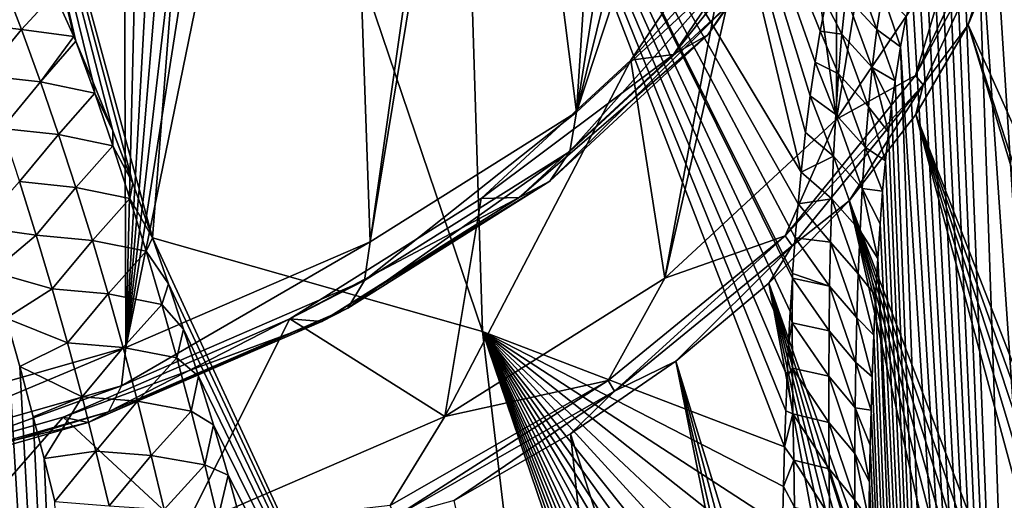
# Model space of a CAD drawing. Header units: metres. Extents: x -109 to 109, y -452 to 89.
# Tile 323 of 656: x -69.56 to -60.66, y -32.89 to -28.54. Entities that reach past the tile are written whole.
import ezdxf

# ---------------------------------------------------------------- set-up
doc = ezdxf.new("R2010")
doc.units = ezdxf.units.M
doc.layers.add('solid_K244270000C71_000', color=7, linetype='CONTINUOUS')

msp = doc.modelspace()

# ---------------------------------------------------------------- linework, layer by layer
at = {"layer": 'solid_K244270000C71_000'}
for points in [[(-71.081375, -32.218773, 5.484753), (-69.842476, -18.330641, -3.573945), (-69.55439, -18.704197, -3.133446)], [(-71.081375, -32.218773, 5.484753), (-69.55439, -18.704197, -3.133446), (-69.256699, -19.082554, -2.673422)], [(-71.081375, -32.218773, 5.484753), (-69.256699, -19.082554, -2.673422), (-68.951668, -19.470848, -2.19048)], [(-71.081375, -32.218773, 5.484753), (-68.951668, -19.470848, -2.19048), (-68.644241, -19.856319, -1.695978)], [(-68.603516, -31.511082, 6.495444), (-71.081375, -32.218773, 5.484753), (-68.644241, -19.856319, -1.695978)], [(-68.603516, -31.511082, 6.495444), (-68.644241, -19.856319, -1.695978), (-68.331131, -20.242048, -1.18435)], [(-68.603516, -31.511082, 6.495444), (-68.331131, -20.242048, -1.18435), (-67.995758, -20.648588, -0.625944)], [(-68.603516, -31.511082, 6.495444), (-67.995758, -20.648588, -0.625944), (-67.719528, -20.977575, -0.157856)], [(-68.603516, -31.511082, 6.495444), (-67.719528, -20.977575, -0.157856), (-67.414154, -21.334579, 0.368523)], [(-62.177273, -21.261734, 23.593681), (-62.177273, -29.442749, 11.90998), (-62.639973, -26.088915, 16.699751)], [(-62.177273, -21.261734, 23.593681), (-61.11071, -22.840931, 21.338352), (-62.177273, -29.442749, 11.90998)], [(-68.603516, -31.511082, 6.495444), (-67.414154, -21.334579, 0.368523), (-67.073013, -21.724924, 0.9685)], [(-68.603516, -31.511082, 6.495444), (-67.073013, -21.724924, 0.9685), (-66.689873, -22.151937, 1.65845)], [(-58.556023, -29.275631, 29.22023), (-61.462685, -22.719255, 23.019787), (-62.064339, -21.937693, 24.135977)], [(-58.832275, -28.76494, 29.309158), (-58.556023, -29.275631, 29.22023), (-62.064339, -21.937693, 24.135977)], [(-59.084084, -28.332464, 29.432318), (-58.832275, -28.76494, 29.309158), (-62.064339, -21.937693, 24.135977)], [(-66.394569, -30.554285, 7.861891), (-68.603516, -31.511082, 6.495444), (-66.689873, -22.151937, 1.65845)], [(-66.394569, -30.554285, 7.861891), (-66.689873, -22.151937, 1.65845), (-65.393623, -23.494326, 4.142952)], [(-57.996368, -30.417486, 29.175913), (-60.989326, -23.529327, 21.862885), (-61.462685, -22.719255, 23.019787)], [(-58.250507, -29.881805, 29.174347), (-57.996368, -30.417486, 29.175913), (-61.462685, -22.719255, 23.019787)], [(-58.556023, -29.275631, 29.22023), (-58.250507, -29.881805, 29.174347), (-61.462685, -22.719255, 23.019787)], [(-61.11071, -22.840931, 21.338352), (-61.11071, -27.86355, 14.165308), (-62.177273, -29.442749, 11.90998)], [(-68.362541, -30.517717, 46.628994), (-67.859695, -24.038172, 38.309139), (-70.290764, -23.465927, 39.126389)], [(-68.542511, -30.0231, 46.176617), (-68.362541, -30.517717, 46.628994), (-70.290764, -23.465927, 39.126389)], [(-68.722977, -29.551109, 45.742981), (-68.542511, -30.0231, 46.176617), (-70.290764, -23.465927, 39.126389)], [(-68.903923, -29.102589, 45.329739), (-68.722977, -29.551109, 45.742981), (-70.290764, -23.465927, 39.126389)], [(-69.058144, -28.737123, 44.991924), (-68.903923, -29.102589, 45.329739), (-70.290764, -23.465927, 39.126389)], [(-69.076187, -28.695255, 44.953144), (-69.058144, -28.737123, 44.991924), (-70.290764, -23.465927, 39.126389)], [(-69.248169, -28.305655, 44.59164), (-69.076187, -28.695255, 44.953144), (-70.290764, -23.465927, 39.126389)], [(-66.394569, -30.554285, 7.861891), (-65.393623, -23.494326, 4.142952), (-65.25721, -23.624252, 4.419913)], [(-57.387573, -31.636116, 27.458149), (-60.648296, -24.360994, 20.67514), (-60.989326, -23.529327, 21.862885)], [(-57.996368, -30.417486, 29.175913), (-57.387573, -31.636116, 27.458149), (-60.989326, -23.529327, 21.862885)], [(-64.529739, -29.380968, 9.53756), (-66.394569, -30.554285, 7.861891), (-65.25721, -23.624252, 4.419913)], [(-64.529739, -29.380968, 9.53756), (-65.25721, -23.624252, 4.419913), (-64.212723, -24.49719, 6.650004)], [(-68.362541, -30.517717, 46.628994), (-65.378853, -31.367165, 45.478733), (-67.859695, -24.038172, 38.309139)], [(-65.378853, -31.367165, 45.478733), (-65.583931, -24.7918, 37.232845), (-67.859695, -24.038172, 38.309139)], [(-64.529739, -29.380968, 9.53756), (-64.212723, -24.49719, 6.650004), (-63.800724, -24.763056, 7.593828)], [(-62.499157, -29.923235, 40.554398), (-63.504383, -25.713266, 35.916855), (-65.583931, -24.7918, 37.232845)], [(-62.526619, -30.211351, 40.978321), (-62.499157, -29.923235, 40.554398), (-65.583931, -24.7918, 37.232845)], [(-62.552177, -30.516909, 41.416584), (-62.526619, -30.211351, 40.978321), (-65.583931, -24.7918, 37.232845)], [(-62.575298, -30.841785, 41.870358), (-62.552177, -30.516909, 41.416584), (-65.583931, -24.7918, 37.232845)], [(-62.578049, -30.883545, 41.927914), (-62.575298, -30.841785, 41.870358), (-65.583931, -24.7918, 37.232845)], [(-62.596661, -31.184908, 42.338554), (-62.578049, -30.883545, 41.927914), (-65.583931, -24.7918, 37.232845)], [(-62.612122, -31.470488, 42.720043), (-62.596661, -31.184908, 42.338554), (-65.583931, -24.7918, 37.232845)], [(-62.625912, -31.769814, 43.112045), (-62.612122, -31.470488, 42.720043), (-65.583931, -24.7918, 37.232845)], [(-62.638012, -32.083324, 43.514717), (-62.625912, -31.769814, 43.112045), (-65.583931, -24.7918, 37.232845)], [(-62.648952, -32.410007, 43.927082), (-62.638012, -32.083324, 43.514717), (-65.583931, -24.7918, 37.232845)], [(-65.378853, -31.367165, 45.478733), (-62.648952, -32.410007, 43.927082), (-65.583931, -24.7918, 37.232845)], [(-64.529739, -29.380968, 9.53756), (-63.800724, -24.763056, 7.593828), (-63.433834, -24.948067, 8.475165)], [(-64.529739, -29.380968, 9.53756), (-63.433834, -24.948067, 8.475165), (-63.110188, -25.062189, 9.294911)], [(-63.072552, -28.031088, 11.465388), (-64.529739, -29.380968, 9.53756), (-63.110188, -25.062189, 9.294911)], [(-62.325451, -28.6485, 38.51857), (-62.275681, -28.391964, 38.065601), (-63.504383, -25.713266, 35.916855)], [(-62.37299, -28.928272, 38.993065), (-62.325451, -28.6485, 38.51857), (-63.504383, -25.713266, 35.916855)], [(-62.417744, -29.233362, 39.490284), (-62.37299, -28.928272, 38.993065), (-63.504383, -25.713266, 35.916855)], [(-62.460197, -29.563793, 40.009972), (-62.417744, -29.233362, 39.490284), (-63.504383, -25.713266, 35.916855)], [(-62.499157, -29.923235, 40.554398), (-62.460197, -29.563793, 40.009972), (-63.504383, -25.713266, 35.916855)], [(-63.731647, -30.882694, 9.853524), (-63.111973, -27.537155, 14.631449), (-62.639973, -26.088915, 16.699751)], [(-62.177273, -29.442749, 11.90998), (-63.731647, -30.882694, 9.853524), (-62.639973, -26.088915, 16.699751)], [(-63.341885, -28.68189, 12.084806), (-63.141506, -28.395002, 11.76212), (-62.146706, -26.922131, 13.865601)], [(-62.362007, -27.231112, 14.156734), (-63.341885, -28.68189, 12.084806), (-62.146706, -26.922131, 13.865601)], [(-58.97718, -55.41444, 51.15097), (-60.784069, -27.051796, 32.410179), (-60.918869, -27.116676, 32.857018)], [(-58.97718, -55.41444, 51.15097), (-60.652023, -27.033022, 32.029694), (-60.784069, -27.051796, 32.410179)], [(-59.983658, -54.149315, 52.726425), (-60.918869, -27.116676, 32.857018), (-61.053993, -27.238358, 33.376858)], [(-59.983658, -54.149315, 52.726425), (-58.97718, -55.41444, 51.15097), (-60.918869, -27.116676, 32.857018)], [(-62.362007, -27.231112, 14.156734), (-62.695694, -27.443628, 14.421444), (-63.652447, -28.860167, 12.398418)], [(-62.362007, -27.231112, 14.156734), (-63.652447, -28.860167, 12.398418), (-63.341885, -28.68189, 12.084806)], [(-59.983658, -54.149315, 52.726425), (-61.053993, -27.238358, 33.376858), (-61.120846, -27.323374, 33.665585)], [(-59.983658, -54.149315, 52.726425), (-61.120846, -27.323374, 33.665585), (-61.186813, -27.426901, 33.975063)], [(-64.039879, -28.910973, 12.669435), (-63.652447, -28.860167, 12.398418), (-62.695694, -27.443628, 14.421444)], [(-63.111973, -27.537155, 14.631449), (-64.039879, -28.910973, 12.669435), (-62.695694, -27.443628, 14.421444)], [(-61.464859, -29.049665, 13.660522), (-60.743038, -27.504454, 15.867311), (-60.67078, -27.580891, 15.905022)], [(-61.11071, -27.86355, 14.165308), (-60.743038, -27.504454, 15.867311), (-61.464859, -29.049665, 13.660522)], [(-59.983658, -54.149315, 52.726425), (-61.186813, -27.426901, 33.975063), (-61.251663, -27.549658, 34.30579)], [(-63.731647, -30.882694, 9.853524), (-64.039879, -28.910973, 12.669435), (-63.111973, -27.537155, 14.631449)], [(-61.464859, -29.049665, 13.660522), (-60.67078, -27.580891, 15.905022), (-61.395931, -29.133169, 13.68814)], [(-60.67078, -27.580891, 15.905022), (-60.989326, -28.591896, 14.632789), (-61.395931, -29.133169, 13.68814)], [(-59.983658, -54.149315, 52.726425), (-61.251663, -27.549658, 34.30579), (-61.315083, -27.693823, 34.659233)], [(-60.67078, -27.580891, 15.905022), (-60.648296, -27.760229, 15.820533), (-60.989326, -28.591896, 14.632789)], [(-59.983658, -54.149315, 52.726425), (-61.315083, -27.693823, 34.659233), (-61.376804, -27.860596, 35.036179)], [(-57.387562, -36.622383, 20.337025), (-60.989326, -28.591896, 14.632789), (-60.648296, -27.760229, 15.820533)], [(-61.11071, -27.86355, 14.165308), (-61.464859, -29.049665, 13.660522), (-62.177273, -29.442749, 11.90998)], [(-59.983658, -54.149315, 52.726425), (-61.376804, -27.860596, 35.036179), (-61.436539, -28.051516, 35.437614)], [(-64.591217, -29.737951, 9.844193), (-64.529739, -29.380968, 9.53756), (-63.072552, -28.031088, 11.465388)], [(-63.141506, -28.395002, 11.76212), (-64.591217, -29.737951, 9.844193), (-63.072552, -28.031088, 11.465388)], [(-61.813271, -28.63278, 37.403236), (-62.048382, -27.992739, 37.076454), (-62.093002, -28.327929, 37.651539)], [(-61.813271, -28.63278, 37.403236), (-61.763577, -28.301914, 36.839077), (-62.048382, -27.992739, 37.076454)], [(-59.983658, -54.149315, 52.726425), (-61.436539, -28.051516, 35.437614), (-61.493973, -28.269049, 35.8652)], [(-70.065437, -28.573286, 44.990913), (-69.548943, -28.632088, 45.045509), (-69.729744, -28.160484, 44.598522)], [(-69.548943, -28.632088, 45.045509), (-69.248169, -28.305655, 44.59164), (-69.729744, -28.160484, 44.598522)], [(-69.548943, -28.632088, 45.045509), (-69.076187, -28.695255, 44.953144), (-69.248169, -28.305655, 44.59164)], [(-61.813271, -28.63278, 37.403236), (-61.600842, -28.789848, 36.80278), (-61.763577, -28.301914, 36.839077)], [(-61.763577, -28.301914, 36.839077), (-61.600842, -28.789848, 36.80278), (-61.548855, -28.514141, 36.31958)], [(-59.983658, -54.149315, 52.726425), (-61.493973, -28.269049, 35.8652), (-61.548855, -28.514141, 36.31958)], [(-64.769844, -30.004696, 10.195647), (-64.591217, -29.737951, 9.844193), (-63.141506, -28.395002, 11.76212)], [(-63.341885, -28.68189, 12.084806), (-64.769844, -30.004696, 10.195647), (-63.141506, -28.395002, 11.76212)], [(-62.130123, -28.675476, 38.217731), (-62.275681, -28.391964, 38.065601), (-62.325451, -28.6485, 38.51857)], [(-62.130123, -28.675476, 38.217731), (-62.093002, -28.327929, 37.651539), (-62.275681, -28.391964, 38.065601)], [(-61.855377, -28.976622, 37.9599), (-62.093002, -28.327929, 37.651539), (-62.130123, -28.675476, 38.217731)], [(-61.855377, -28.976622, 37.9599), (-61.813271, -28.63278, 37.403236), (-62.093002, -28.327929, 37.651539)], [(-70.065437, -28.573286, 44.990913), (-69.890724, -29.049599, 45.434475), (-69.548943, -28.632088, 45.045509)], [(-59.983658, -54.149315, 52.726425), (-61.548855, -28.514141, 36.31958), (-61.600842, -28.789848, 36.80278)], [(-69.890724, -29.049599, 45.434475), (-69.376823, -29.106205, 45.492634), (-69.548943, -28.632088, 45.045509)], [(-69.376823, -29.106205, 45.492634), (-69.076187, -28.695255, 44.953144), (-69.548943, -28.632088, 45.045509)], [(-62.160748, -29.033928, 38.775841), (-62.325451, -28.6485, 38.51857), (-62.37299, -28.928272, 38.993065)], [(-62.160748, -29.033928, 38.775841), (-62.130123, -28.675476, 38.217731), (-62.325451, -28.6485, 38.51857)], [(-61.855377, -28.976622, 37.9599), (-61.649651, -29.09783, 37.315857), (-61.813271, -28.63278, 37.403236)], [(-61.813271, -28.63278, 37.403236), (-61.649651, -29.09783, 37.315857), (-61.600842, -28.789848, 36.80278)], [(-58.252071, -37.634079, 18.09845), (-61.462685, -29.401968, 13.475886), (-60.989326, -28.591896, 14.632789)], [(-61.395931, -29.133169, 13.68814), (-60.989326, -28.591896, 14.632789), (-61.462685, -29.401968, 13.475886)], [(-57.996342, -37.819832, 18.604387), (-58.252071, -37.634079, 18.09845), (-60.989326, -28.591896, 14.632789)], [(-57.387562, -36.622383, 20.337025), (-57.996342, -37.819832, 18.604387), (-60.989326, -28.591896, 14.632789)], [(-69.376823, -29.106205, 45.492634), (-69.058144, -28.737123, 44.991924), (-69.076187, -28.695255, 44.953144)], [(-68.886398, -29.210075, 45.443253), (-69.058144, -28.737123, 44.991924), (-69.376823, -29.106205, 45.492634)], [(-68.886398, -29.210075, 45.443253), (-68.903923, -29.102589, 45.329739), (-69.058144, -28.737123, 44.991924)], [(-63.341885, -28.68189, 12.084806), (-63.652447, -28.860167, 12.398418), (-65.046707, -30.151749, 10.553847)], [(-63.341885, -28.68189, 12.084806), (-65.046707, -30.151749, 10.553847), (-64.769844, -30.004696, 10.195647)], [(-61.890896, -29.331856, 38.509628), (-62.130123, -28.675476, 38.217731), (-62.160748, -29.033928, 38.775841)], [(-61.890896, -29.331856, 38.509628), (-61.855377, -28.976622, 37.9599), (-62.130123, -28.675476, 38.217731)], [(-60.744415, -52.589005, 54.250748), (-61.600842, -28.789848, 36.80278), (-61.649651, -29.09783, 37.315857)], [(-60.744415, -52.589005, 54.250748), (-59.983658, -54.149315, 52.726425), (-61.600842, -28.789848, 36.80278)], [(-65.720901, -32.134308, 8.066035), (-65.39209, -30.163593, 10.880507), (-64.039879, -28.910973, 12.669435)], [(-63.731647, -30.882694, 9.853524), (-65.720901, -32.134308, 8.066035), (-64.039879, -28.910973, 12.669435)], [(-65.39209, -30.163593, 10.880507), (-65.046707, -30.151749, 10.553847), (-63.652447, -28.860167, 12.398418)], [(-64.039879, -28.910973, 12.669435), (-65.39209, -30.163593, 10.880507), (-63.652447, -28.860167, 12.398418)], [(-62.185707, -29.402121, 39.326534), (-62.37299, -28.928272, 38.993065), (-62.417744, -29.233362, 39.490284)], [(-62.185707, -29.402121, 39.326534), (-62.160748, -29.033928, 38.775841), (-62.37299, -28.928272, 38.993065)], [(-61.890896, -29.331856, 38.509628), (-61.709232, -29.562708, 38.049004), (-61.855377, -28.976622, 37.9599)], [(-61.855377, -28.976622, 37.9599), (-61.709232, -29.562708, 38.049004), (-61.680264, -29.322237, 37.675247)], [(-61.855377, -28.976622, 37.9599), (-61.680264, -29.322237, 37.675247), (-61.649651, -29.09783, 37.315857)], [(-69.890724, -29.049599, 45.434475), (-69.724266, -29.528524, 45.878464), (-69.376823, -29.106205, 45.492634)], [(-69.724266, -29.528524, 45.878464), (-69.21286, -29.582724, 45.939751), (-69.376823, -29.106205, 45.492634)], [(-68.886398, -29.210075, 45.443253), (-69.376823, -29.106205, 45.492634), (-69.21286, -29.582724, 45.939751)], [(-68.886398, -29.210075, 45.443253), (-68.722977, -29.551109, 45.742981), (-68.903923, -29.102589, 45.329739)], [(-62.643536, -30.499517, 11.589917), (-61.464859, -29.049665, 13.660522), (-61.395931, -29.133169, 13.68814)], [(-62.177273, -29.442749, 11.90998), (-61.464859, -29.049665, 13.660522), (-62.643536, -30.499517, 11.589917)], [(-61.92062, -29.697254, 39.052887), (-62.160748, -29.033928, 38.775841), (-62.185707, -29.402121, 39.326534)], [(-61.92062, -29.697254, 39.052887), (-61.890896, -29.331856, 38.509628), (-62.160748, -29.033928, 38.775841)], [(-60.744415, -52.589005, 54.250748), (-61.649651, -29.09783, 37.315857), (-61.680264, -29.322237, 37.675247)], [(-62.643536, -30.499517, 11.589917), (-61.395931, -29.133169, 13.68814), (-62.580017, -30.589638, 11.608088)], [(-61.395931, -29.133169, 13.68814), (-62.064339, -30.183531, 12.359697), (-62.580017, -30.589638, 11.608088)], [(-61.395931, -29.133169, 13.68814), (-61.462685, -29.401968, 13.475886), (-62.064339, -30.183531, 12.359697)], [(-68.886398, -29.210075, 45.443253), (-69.21286, -29.582724, 45.939751), (-68.723236, -29.684504, 45.893566)], [(-68.886398, -29.210075, 45.443253), (-68.723236, -29.684504, 45.893566), (-68.722977, -29.551109, 45.742981)], [(-62.2057, -29.779062, 39.870399), (-62.417744, -29.233362, 39.490284), (-62.460197, -29.563793, 40.009972)], [(-62.2057, -29.779062, 39.870399), (-62.185707, -29.402121, 39.326534), (-62.417744, -29.233362, 39.490284)], [(-61.92062, -29.697254, 39.052887), (-61.736408, -29.820881, 38.438137), (-61.890896, -29.331856, 38.509628)], [(-61.890896, -29.331856, 38.509628), (-61.736408, -29.820881, 38.438137), (-61.709232, -29.562708, 38.049004)], [(-60.744415, -52.589005, 54.250748), (-61.680264, -29.322237, 37.675247), (-61.709232, -29.562708, 38.049004)], [(-66.446465, -30.905241, 8.177128), (-66.394569, -30.554285, 7.861891), (-64.529739, -29.380968, 9.53756)], [(-64.591217, -29.737951, 9.844193), (-66.446465, -30.905241, 8.177128), (-64.529739, -29.380968, 9.53756)], [(-62.177273, -29.442749, 11.90998), (-62.643536, -30.499517, 11.589917), (-63.731647, -30.882694, 9.853524)], [(-61.945248, -30.071747, 39.590103), (-62.185707, -29.402121, 39.326534), (-62.2057, -29.779062, 39.870399)], [(-61.945248, -30.071747, 39.590103), (-61.92062, -29.697254, 39.052887), (-62.185707, -29.402121, 39.326534)], [(-59.316936, -37.364437, 16.157684), (-62.064339, -30.183531, 12.359697), (-61.462685, -29.401968, 13.475886)], [(-59.08535, -37.347527, 16.555151), (-59.316936, -37.364437, 16.157684), (-61.462685, -29.401968, 13.475886)], [(-58.833576, -37.379452, 17.003521), (-59.08535, -37.347527, 16.555151), (-61.462685, -29.401968, 13.475886)], [(-58.557526, -37.470284, 17.513361), (-58.833576, -37.379452, 17.003521), (-61.462685, -29.401968, 13.475886)], [(-58.252071, -37.634079, 18.09845), (-58.557526, -37.470284, 17.513361), (-61.462685, -29.401968, 13.475886)], [(-69.724266, -29.528524, 45.878464), (-69.565544, -30.009918, 46.322697), (-69.21286, -29.582724, 45.939751)], [(-68.723236, -29.684504, 45.893566), (-68.542511, -30.0231, 46.176617), (-68.722977, -29.551109, 45.742981)], [(-69.565544, -30.009918, 46.322697), (-69.056541, -30.061525, 46.386723), (-69.21286, -29.582724, 45.939751)], [(-68.723236, -29.684504, 45.893566), (-69.21286, -29.582724, 45.939751), (-69.056541, -30.061525, 46.386723)], [(-62.2057, -29.779062, 39.870399), (-62.460197, -29.563793, 40.009972), (-62.499157, -29.923235, 40.554398)], [(-60.744415, -52.589005, 54.250748), (-61.709232, -29.562708, 38.049004), (-61.736408, -29.820881, 38.438137)], [(-68.723236, -29.684504, 45.893566), (-69.056541, -30.061525, 46.386723), (-68.567688, -30.161085, 46.343414)], [(-68.723236, -29.684504, 45.893566), (-68.567688, -30.161085, 46.343414), (-68.542511, -30.0231, 46.176617)], [(-61.945248, -30.071747, 39.590103), (-61.761772, -30.096169, 38.842285), (-61.92062, -29.697254, 39.052887)], [(-61.92062, -29.697254, 39.052887), (-61.761772, -30.096169, 38.842285), (-61.736408, -29.820881, 38.438137)], [(-66.597267, -31.154476, 8.55359), (-66.446465, -30.905241, 8.177128), (-64.591217, -29.737951, 9.844193)], [(-64.769844, -30.004696, 10.195647), (-66.597267, -31.154476, 8.55359), (-64.591217, -29.737951, 9.844193)], [(-62.221275, -30.164011, 40.407883), (-62.2057, -29.779062, 39.870399), (-62.499157, -29.923235, 40.554398)], [(-61.965321, -30.454538, 40.121609), (-62.2057, -29.779062, 39.870399), (-62.221275, -30.164011, 40.407883)], [(-61.965321, -30.454538, 40.121609), (-61.945248, -30.071747, 39.590103), (-62.2057, -29.779062, 39.870399)], [(-60.744415, -52.589005, 54.250748), (-61.736408, -29.820881, 38.438137), (-61.761772, -30.096169, 38.842285)], [(-62.221275, -30.164011, 40.407883), (-62.499157, -29.923235, 40.554398), (-62.526619, -30.211351, 40.978321)], [(-69.565544, -30.009918, 46.322697), (-69.933601, -30.420607, 46.530376), (-69.414116, -30.493649, 46.76701)], [(-69.565544, -30.009918, 46.322697), (-69.414116, -30.493649, 46.76701), (-69.056541, -30.061525, 46.386723)], [(-69.414116, -30.493649, 46.76701), (-68.907425, -30.542519, 46.833424), (-69.056541, -30.061525, 46.386723)], [(-68.567688, -30.161085, 46.343414), (-69.056541, -30.061525, 46.386723), (-68.907425, -30.542519, 46.833424)], [(-68.567688, -30.161085, 46.343414), (-68.362541, -30.517717, 46.628994), (-68.542511, -30.0231, 46.176617)], [(-64.769844, -30.004696, 10.195647), (-65.046707, -30.151749, 10.553847), (-66.830994, -31.274393, 8.950546)], [(-64.769844, -30.004696, 10.195647), (-66.830994, -31.274393, 8.950546), (-66.597267, -31.154476, 8.55359)], [(-61.965321, -30.454538, 40.121609), (-61.806454, -30.705305, 39.699955), (-61.945248, -30.071747, 39.590103)], [(-61.945248, -30.071747, 39.590103), (-61.806454, -30.705305, 39.699955), (-61.785133, -30.390995, 39.262897)], [(-61.945248, -30.071747, 39.590103), (-61.785133, -30.390995, 39.262897), (-61.761772, -30.096169, 38.842285)], [(-68.567688, -30.161085, 46.343414), (-68.907425, -30.542519, 46.833424), (-68.419334, -30.639753, 46.792709)], [(-68.567688, -30.161085, 46.343414), (-68.419334, -30.639753, 46.792709), (-68.362541, -30.517717, 46.628994)], [(-67.122551, -31.252369, 9.325576), (-66.830994, -31.274393, 8.950546), (-65.046707, -30.151749, 10.553847)], [(-65.39209, -30.163593, 10.880507), (-67.122551, -31.252369, 9.325576), (-65.046707, -30.151749, 10.553847)], [(-65.720901, -32.134308, 8.066035), (-67.122551, -31.252369, 9.325576), (-65.39209, -30.163593, 10.880507)], [(-62.232941, -30.556263, 40.939415), (-62.221275, -30.164011, 40.407883), (-62.526619, -30.211351, 40.978321)], [(-61.981346, -30.844887, 40.647728), (-62.221275, -30.164011, 40.407883), (-62.232941, -30.556263, 40.939415)], [(-61.981346, -30.844887, 40.647728), (-61.965321, -30.454538, 40.121609), (-62.221275, -30.164011, 40.407883)], [(-60.744415, -52.589005, 54.250748), (-61.761772, -30.096169, 38.842285), (-61.785133, -30.390995, 39.262897)], [(-60.288506, -38.007084, 14.675089), (-62.78915, -30.92992, 11.293743), (-62.064339, -30.183531, 12.359697)], [(-62.580017, -30.589638, 11.608088), (-62.064339, -30.183531, 12.359697), (-62.78915, -30.92992, 11.293743)], [(-62.232941, -30.556263, 40.939415), (-62.526619, -30.211351, 40.978321), (-62.552177, -30.516909, 41.416584)], [(-60.10989, -37.809643, 14.922018), (-60.288506, -38.007084, 14.675089), (-62.064339, -30.183531, 12.359697)], [(-59.926003, -37.64687, 15.189382), (-60.10989, -37.809643, 14.922018), (-62.064339, -30.183531, 12.359697)], [(-59.734192, -37.517895, 15.481319), (-59.926003, -37.64687, 15.189382), (-62.064339, -30.183531, 12.359697)], [(-59.53212, -37.422665, 15.802161), (-59.734192, -37.517895, 15.481319), (-62.064339, -30.183531, 12.359697)], [(-59.316936, -37.364437, 16.157684), (-59.53212, -37.422665, 15.802161), (-62.064339, -30.183531, 12.359697)], [(-69.414116, -30.493649, 46.76701), (-69.933601, -30.420607, 46.530376), (-69.809792, -30.825558, 46.896931)], [(-60.744415, -52.589005, 54.250748), (-61.785133, -30.390995, 39.262897), (-61.806454, -30.705305, 39.699955)], [(-69.414116, -30.493649, 46.76701), (-69.809792, -30.825558, 46.896931), (-69.269623, -30.979624, 47.211273)], [(-69.414116, -30.493649, 46.76701), (-69.269623, -30.979624, 47.211273), (-68.907425, -30.542519, 46.833424)], [(-68.419334, -30.639753, 46.792709), (-68.217751, -30.934954, 47.009052), (-68.362541, -30.517717, 46.628994)], [(-64.485153, -38.917652, 52.655235), (-65.378853, -31.367165, 45.478733), (-68.362541, -30.517717, 46.628994)], [(-68.217751, -30.934954, 47.009052), (-64.485153, -38.917652, 52.655235), (-68.362541, -30.517717, 46.628994)], [(-64.243263, -31.80995, 9.718427), (-62.643536, -30.499517, 11.589917), (-64.18705, -31.906044, 9.728065)], [(-63.731647, -30.882694, 9.853524), (-62.643536, -30.499517, 11.589917), (-64.243263, -31.80995, 9.718427)], [(-62.643536, -30.499517, 11.589917), (-62.580017, -30.589638, 11.608088), (-64.18705, -31.906044, 9.728065)], [(-62.241104, -30.955288, 41.465328), (-62.552177, -30.516909, 41.416584), (-62.575298, -30.841785, 41.870358)], [(-62.241104, -30.955288, 41.465328), (-62.232941, -30.556263, 40.939415), (-62.552177, -30.516909, 41.416584)], [(-61.981346, -30.844887, 40.647728), (-61.825619, -31.040216, 40.154068), (-61.965321, -30.454538, 40.121609)], [(-61.965321, -30.454538, 40.121609), (-61.825619, -31.040216, 40.154068), (-61.806454, -30.705305, 39.699955)], [(-69.269623, -30.979624, 47.211273), (-68.765167, -31.025631, 47.279755), (-68.907425, -30.542519, 46.833424)], [(-68.419334, -30.639753, 46.792709), (-68.907425, -30.542519, 46.833424), (-68.765167, -31.025631, 47.279755)], [(-68.644066, -31.857124, 6.817699), (-68.603516, -31.511082, 6.495444), (-66.394569, -30.554285, 7.861891)], [(-66.446465, -30.905241, 8.177128), (-68.644066, -31.857124, 6.817699), (-66.394569, -30.554285, 7.861891)], [(-62.580017, -30.589638, 11.608088), (-63.630939, -31.634766, 10.28712), (-64.18705, -31.906044, 9.728065)], [(-62.580017, -30.589638, 11.608088), (-62.78915, -30.92992, 11.293743), (-63.630939, -31.634766, 10.28712)], [(-61.993732, -31.242212, 41.168724), (-62.232941, -30.556263, 40.939415), (-62.241104, -30.955288, 41.465328)], [(-61.993732, -31.242212, 41.168724), (-61.981346, -30.844887, 40.647728), (-62.232941, -30.556263, 40.939415)], [(-68.419334, -30.639753, 46.792709), (-68.765167, -31.025631, 47.279755), (-68.277817, -31.120449, 47.241371)], [(-68.419334, -30.639753, 46.792709), (-68.277817, -31.120449, 47.241371), (-68.217751, -30.934954, 47.009052)], [(-61.027714, -51.695942, 54.988487), (-61.806454, -30.705305, 39.699955), (-61.825619, -31.040216, 40.154068)], [(-61.027714, -51.695942, 54.988487), (-60.744415, -52.589005, 54.250748), (-61.806454, -30.705305, 39.699955)], [(-69.269623, -30.979624, 47.211273), (-69.809792, -30.825558, 46.896931), (-69.686241, -31.245731, 47.276157)], [(-63.731647, -30.882694, 9.853524), (-64.243263, -31.80995, 9.718427), (-65.720901, -32.134308, 8.066035)], [(-62.578705, -31.287893, 42.446171), (-62.578049, -30.883545, 41.927914), (-62.596661, -31.184908, 42.338554)], [(-62.24612, -31.360613, 41.985916), (-62.578049, -30.883545, 41.927914), (-62.578705, -31.287893, 42.446171)], [(-62.241104, -30.955288, 41.465328), (-62.575298, -30.841785, 41.870358), (-62.578049, -30.883545, 41.927914)], [(-62.24612, -31.360613, 41.985916), (-62.241104, -30.955288, 41.465328), (-62.578049, -30.883545, 41.927914)], [(-61.993732, -31.242212, 41.168724), (-61.842449, -31.398016, 40.626537), (-61.981346, -30.844887, 40.647728)], [(-61.981346, -30.844887, 40.647728), (-61.842449, -31.398016, 40.626537), (-61.825619, -31.040216, 40.154068)], [(-69.269623, -30.979624, 47.211273), (-69.686241, -31.245731, 47.276157), (-69.131714, -31.467752, 47.655357)], [(-69.269623, -30.979624, 47.211273), (-69.131714, -31.467752, 47.655357), (-68.765167, -31.025631, 47.279755)], [(-68.761909, -32.092079, 7.214552), (-68.644066, -31.857124, 6.817699), (-66.446465, -30.905241, 8.177128)], [(-66.597267, -31.154476, 8.55359), (-68.761909, -32.092079, 7.214552), (-66.446465, -30.905241, 8.177128)], [(-68.277817, -31.120449, 47.241371), (-68.082031, -31.344378, 47.380863), (-68.217751, -30.934954, 47.009052)], [(-68.217751, -30.934954, 47.009052), (-68.082031, -31.344378, 47.380863), (-64.485153, -38.917652, 52.655235)], [(-61.162048, -39.693371, 13.700089), (-63.630939, -31.634766, 10.28712), (-62.78915, -30.92992, 11.293743)], [(-60.985683, -39.236141, 13.859123), (-61.162048, -39.693371, 13.700089), (-62.78915, -30.92992, 11.293743)], [(-60.81118, -38.849228, 14.037766), (-60.985683, -39.236141, 13.859123), (-62.78915, -30.92992, 11.293743)], [(-60.637535, -38.52132, 14.233883), (-60.81118, -38.849228, 14.037766), (-62.78915, -30.92992, 11.293743)], [(-60.463722, -38.24271, 14.446308), (-60.637535, -38.52132, 14.233883), (-62.78915, -30.92992, 11.293743)], [(-60.288506, -38.007084, 14.675089), (-60.463722, -38.24271, 14.446308), (-62.78915, -30.92992, 11.293743)], [(-62.002831, -31.646025, 41.684818), (-62.241104, -30.955288, 41.465328), (-62.24612, -31.360613, 41.985916)], [(-62.002831, -31.646025, 41.684818), (-61.993732, -31.242212, 41.168724), (-62.241104, -30.955288, 41.465328)], [(-69.131714, -31.467752, 47.655357), (-68.629402, -31.51079, 47.72562), (-68.765167, -31.025631, 47.279755)], [(-68.277817, -31.120449, 47.241371), (-68.765167, -31.025631, 47.279755), (-68.629402, -31.51079, 47.72562)], [(-61.027714, -51.695942, 54.988487), (-61.825619, -31.040216, 40.154068), (-61.842449, -31.398016, 40.626537)], [(-66.597267, -31.154476, 8.55359), (-66.830994, -31.274393, 8.950546), (-68.944542, -32.189869, 7.643113)], [(-66.597267, -31.154476, 8.55359), (-68.944542, -32.189869, 7.643113), (-68.761909, -32.092079, 7.214552)], [(-68.277817, -31.120449, 47.241371), (-68.629402, -31.51079, 47.72562), (-68.142776, -31.603119, 47.689323)], [(-68.277817, -31.120449, 47.241371), (-68.142776, -31.603119, 47.689323), (-68.082031, -31.344378, 47.380863)], [(-69.806503, -47.888908, 59.756741), (-68.721283, -47.246174, 59.869385), (-69.686241, -31.245731, 47.276157)], [(-68.721283, -47.246174, 59.869385), (-69.563271, -31.682528, 47.668945), (-69.686241, -31.245731, 47.276157)], [(-69.131714, -31.467752, 47.655357), (-69.686241, -31.245731, 47.276157), (-69.563271, -31.682528, 47.668945)], [(-62.578705, -31.287893, 42.446171), (-62.596661, -31.184908, 42.338554), (-62.612122, -31.470488, 42.720043)], [(-62.002831, -31.646025, 41.684818), (-61.856956, -31.777876, 41.11689), (-61.993732, -31.242212, 41.168724)], [(-61.993732, -31.242212, 41.168724), (-61.856956, -31.777876, 41.11689), (-61.842449, -31.398016, 40.626537)], [(-67.122551, -31.252369, 9.325576), (-69.17234, -32.140228, 8.057579), (-66.830994, -31.274393, 8.950546)], [(-68.077255, -33.154934, 6.608429), (-69.17234, -32.140228, 8.057579), (-67.122551, -31.252369, 9.325576)], [(-69.17234, -32.140228, 8.057579), (-68.944542, -32.189869, 7.643113), (-66.830994, -31.274393, 8.950546)], [(-65.720901, -32.134308, 8.066035), (-68.077255, -33.154934, 6.608429), (-67.122551, -31.252369, 9.325576)], [(-62.576683, -31.697058, 42.958191), (-62.578705, -31.287893, 42.446171), (-62.612122, -31.470488, 42.720043)], [(-62.248318, -31.771803, 42.501453), (-62.578705, -31.287893, 42.446171), (-62.576683, -31.697058, 42.958191)], [(-62.248318, -31.771803, 42.501453), (-62.24612, -31.360613, 41.985916), (-62.578705, -31.287893, 42.446171)], [(-68.142776, -31.603119, 47.689323), (-67.947212, -31.769817, 47.765919), (-68.082031, -31.344378, 47.380863)], [(-68.082031, -31.344378, 47.380863), (-67.947212, -31.769817, 47.765919), (-64.485153, -38.917652, 52.655235)], [(-62.658836, -32.769711, 44.372684), (-62.648952, -32.410007, 43.927082), (-65.378853, -31.367165, 45.478733)], [(-62.666344, -33.131886, 44.812553), (-62.658836, -32.769711, 44.372684), (-65.378853, -31.367165, 45.478733)], [(-62.671951, -33.511009, 45.264343), (-62.666344, -33.131886, 44.812553), (-65.378853, -31.367165, 45.478733)], [(-62.676228, -33.90601, 45.726959), (-62.671951, -33.511009, 45.264343), (-65.378853, -31.367165, 45.478733)], [(-62.678753, -34.318737, 46.201557), (-62.676228, -33.90601, 45.726959), (-65.378853, -31.367165, 45.478733)], [(-62.679092, -34.75119, 46.689362), (-62.678753, -34.318737, 46.201557), (-65.378853, -31.367165, 45.478733)], [(-62.677757, -35.127048, 47.10601), (-62.679092, -34.75119, 46.689362), (-65.378853, -31.367165, 45.478733)], [(-62.675468, -35.515816, 47.530769), (-62.677757, -35.127048, 47.10601), (-65.378853, -31.367165, 45.478733)], [(-62.671959, -35.918728, 47.964352), (-62.675468, -35.515816, 47.530769), (-65.378853, -31.367165, 45.478733)], [(-62.66695, -36.337139, 48.407501), (-62.671959, -35.918728, 47.964352), (-65.378853, -31.367165, 45.478733)], [(-62.660172, -36.772415, 48.860947), (-62.66695, -36.337139, 48.407501), (-65.378853, -31.367165, 45.478733)], [(-62.651932, -37.225395, 49.325397), (-62.660172, -36.772415, 48.860947), (-65.378853, -31.367165, 45.478733)], [(-62.644699, -37.592632, 49.696846), (-62.651932, -37.225395, 49.325397), (-65.378853, -31.367165, 45.478733)], [(-62.636719, -37.969933, 50.073803), (-62.644699, -37.592632, 49.696846), (-65.378853, -31.367165, 45.478733)], [(-62.627914, -38.356869, 50.455521), (-62.636719, -37.969933, 50.073803), (-65.378853, -31.367165, 45.478733)], [(-62.618195, -38.752995, 50.841263), (-62.627914, -38.356869, 50.455521), (-65.378853, -31.367165, 45.478733)], [(-62.607464, -39.157997, 51.230423), (-62.618195, -38.752995, 50.841263), (-65.378853, -31.367165, 45.478733)], [(-62.595818, -39.57428, 51.62524), (-62.607464, -39.157997, 51.230423), (-65.378853, -31.367165, 45.478733)], [(-64.485153, -38.917652, 52.655235), (-62.595818, -39.57428, 51.62524), (-65.378853, -31.367165, 45.478733)], [(-62.008976, -32.055855, 42.196239), (-62.24612, -31.360613, 41.985916), (-62.248318, -31.771803, 42.501453)], [(-62.008976, -32.055855, 42.196239), (-62.002831, -31.646025, 41.684818), (-62.24612, -31.360613, 41.985916)], [(-61.027714, -51.695942, 54.988487), (-61.842449, -31.398016, 40.626537), (-61.856956, -31.777876, 41.11689)], [(-71.1092, -32.561184, 5.812198), (-71.081375, -32.218773, 5.484753), (-68.603516, -31.511082, 6.495444)], [(-68.644066, -31.857124, 6.817699), (-71.1092, -32.561184, 5.812198), (-68.603516, -31.511082, 6.495444)], [(-69.131714, -31.467752, 47.655357), (-69.563271, -31.682528, 47.668945), (-69.000084, -31.957954, 48.099144)], [(-69.131714, -31.467752, 47.655357), (-69.000084, -31.957954, 48.099144), (-68.629402, -31.51079, 47.72562)], [(-69.000084, -31.957954, 48.099144), (-68.499832, -31.997932, 48.170925), (-68.629402, -31.51079, 47.72562)], [(-68.142776, -31.603119, 47.689323), (-68.629402, -31.51079, 47.72562), (-68.499832, -31.997932, 48.170925)], [(-62.576683, -31.697058, 42.958191), (-62.612122, -31.470488, 42.720043), (-62.625912, -31.769814, 43.112045)], [(-68.142776, -31.603119, 47.689323), (-68.499832, -31.997932, 48.170925), (-68.013901, -32.087715, 48.13649)], [(-68.142776, -31.603119, 47.689323), (-68.013901, -32.087715, 48.13649), (-67.947212, -31.769817, 47.765919)], [(-68.721283, -47.246174, 59.869385), (-69.441368, -32.138092, 48.076645), (-69.563271, -31.682528, 47.668945)], [(-69.000084, -31.957954, 48.099144), (-69.563271, -31.682528, 47.668945), (-69.441368, -32.138092, 48.076645)], [(-61.65995, -41.459511, 13.406424), (-64.58252, -32.292053, 9.348413), (-63.630939, -31.634766, 10.28712)], [(-64.18705, -31.906044, 9.728065), (-63.630939, -31.634766, 10.28712), (-64.58252, -32.292053, 9.348413)], [(-61.521549, -40.883396, 13.460057), (-61.65995, -41.459511, 13.406424), (-63.630939, -31.634766, 10.28712)], [(-61.340626, -40.236248, 13.564997), (-61.521549, -40.883396, 13.460057), (-63.630939, -31.634766, 10.28712)], [(-61.162048, -39.693371, 13.700089), (-61.340626, -40.236248, 13.564997), (-63.630939, -31.634766, 10.28712)], [(-62.008976, -32.055855, 42.196239), (-61.866177, -32.079227, 41.497433), (-62.002831, -31.646025, 41.684818)], [(-62.002831, -31.646025, 41.684818), (-61.866177, -32.079227, 41.497433), (-61.856956, -31.777876, 41.11689)], [(-68.013901, -32.087715, 48.13649), (-67.813263, -32.2104, 48.162846), (-67.947212, -31.769817, 47.765919)], [(-67.947212, -31.769817, 47.765919), (-67.813263, -32.2104, 48.162846), (-64.485153, -38.917652, 52.655235)], [(-62.572361, -32.111431, 43.465263), (-62.625912, -31.769814, 43.112045), (-62.638012, -32.083324, 43.514717)], [(-62.572361, -32.111431, 43.465263), (-62.576683, -31.697058, 42.958191), (-62.625912, -31.769814, 43.112045)], [(-62.247963, -32.18853, 43.01215), (-62.576683, -31.697058, 42.958191), (-62.572361, -32.111431, 43.465263)], [(-62.247963, -32.18853, 43.01215), (-62.248318, -31.771803, 42.501453), (-62.576683, -31.697058, 42.958191)], [(-62.01244, -32.471352, 42.703152), (-62.248318, -31.771803, 42.501453), (-62.247963, -32.18853, 43.01215)], [(-62.01244, -32.471352, 42.703152), (-62.008976, -32.055855, 42.196239), (-62.248318, -31.771803, 42.501453)], [(-61.027714, -51.695942, 54.988487), (-61.856956, -31.777876, 41.11689), (-61.866177, -32.079227, 41.497433)], [(-71.190063, -32.78558, 6.224133), (-71.1092, -32.561184, 5.812198), (-68.644066, -31.857124, 6.817699)], [(-68.761909, -32.092079, 7.214552), (-71.190063, -32.78558, 6.224133), (-68.644066, -31.857124, 6.817699)], [(-66.215431, -32.941139, 8.10292), (-64.243263, -31.80995, 9.718427), (-66.168213, -33.042389, 8.105195)], [(-65.720901, -32.134308, 8.066035), (-64.243263, -31.80995, 9.718427), (-66.215431, -32.941139, 8.10292)], [(-64.243263, -31.80995, 9.718427), (-64.18705, -31.906044, 9.728065), (-66.168213, -33.042389, 8.105195)], [(-69.000084, -31.957954, 48.099144), (-69.441368, -32.138092, 48.076645), (-69.344467, -32.515583, 48.413246)], [(-69.000084, -31.957954, 48.099144), (-69.344467, -32.515583, 48.413246), (-68.874458, -32.450161, 48.542538)], [(-69.000084, -31.957954, 48.099144), (-68.874458, -32.450161, 48.542538), (-68.499832, -31.997932, 48.170925)], [(-64.18705, -31.906044, 9.728065), (-65.635773, -32.896179, 8.485635), (-66.168213, -33.042389, 8.105195)], [(-64.18705, -31.906044, 9.728065), (-64.58252, -32.292053, 9.348413), (-65.635773, -32.896179, 8.485635)], [(-68.874458, -32.450161, 48.542538), (-68.37619, -32.487015, 48.615589), (-68.499832, -31.997932, 48.170925)], [(-68.013901, -32.087715, 48.13649), (-68.499832, -31.997932, 48.170925), (-68.37619, -32.487015, 48.615589)], [(-68.761909, -32.092079, 7.214552), (-68.944542, -32.189869, 7.643113), (-71.315392, -32.866997, 6.67607)], [(-68.761909, -32.092079, 7.214552), (-71.315392, -32.866997, 6.67607), (-71.190063, -32.78558, 6.224133)], [(-68.721283, -47.246174, 59.869385), (-69.344467, -32.515583, 48.413246), (-69.441368, -32.138092, 48.076645)], [(-68.013901, -32.087715, 48.13649), (-68.37619, -32.487015, 48.615589), (-67.890953, -32.5742, 48.582813)], [(-65.720901, -32.134308, 8.066035), (-66.215431, -32.941139, 8.10292), (-68.077255, -33.154934, 6.608429)], [(-68.013901, -32.087715, 48.13649), (-67.890953, -32.5742, 48.582813), (-67.813263, -32.2104, 48.162846)], [(-62.572361, -32.111431, 43.465263), (-62.638012, -32.083324, 43.514717), (-62.648952, -32.410007, 43.927082)], [(-62.565968, -32.530727, 43.967609), (-62.572361, -32.111431, 43.465263), (-62.648952, -32.410007, 43.927082)], [(-62.245304, -32.610477, 43.518211), (-62.572361, -32.111431, 43.465263), (-62.565968, -32.530727, 43.967609)], [(-62.245304, -32.610477, 43.518211), (-62.247963, -32.18853, 43.01215), (-62.572361, -32.111431, 43.465263)], [(-62.01244, -32.471352, 42.703152), (-61.880219, -32.72543, 42.292042), (-62.008976, -32.055855, 42.196239)], [(-62.008976, -32.055855, 42.196239), (-61.880219, -32.72543, 42.292042), (-61.873913, -32.395367, 41.889305)], [(-62.008976, -32.055855, 42.196239), (-61.873913, -32.395367, 41.889305), (-61.866177, -32.079227, 41.497433)], [(-61.027714, -51.695942, 54.988487), (-61.866177, -32.079227, 41.497433), (-61.873913, -32.395367, 41.889305)], [(-69.17234, -32.140228, 8.057579), (-71.47168, -32.796944, 7.119696), (-68.944542, -32.189869, 7.643113)], [(-70.720398, -33.909805, 5.530361), (-71.47168, -32.796944, 7.119696), (-69.17234, -32.140228, 8.057579)], [(-71.47168, -32.796944, 7.119696), (-71.315392, -32.866997, 6.67607), (-68.944542, -32.189869, 7.643113)], [(-68.077255, -33.154934, 6.608429), (-70.720398, -33.909805, 5.530361), (-69.17234, -32.140228, 8.057579)], [(-67.890953, -32.5742, 48.582813), (-67.680504, -32.667675, 48.573082), (-67.813263, -32.2104, 48.162846)], [(-67.813263, -32.2104, 48.162846), (-67.680504, -32.667675, 48.573082), (-64.485153, -38.917652, 52.655235)], [(-62.013462, -32.892189, 43.205723), (-62.247963, -32.18853, 43.01215), (-62.245304, -32.610477, 43.518211)], [(-62.013462, -32.892189, 43.205723), (-62.01244, -32.471352, 42.703152), (-62.247963, -32.18853, 43.01215)], [(-63.504322, -42.545227, 11.878324), (-65.635773, -32.896179, 8.485635), (-64.58252, -32.292053, 9.348413)], [(-61.65995, -41.459511, 13.406424), (-63.504322, -42.545227, 11.878324), (-64.58252, -32.292053, 9.348413)], [(-61.027714, -51.695942, 54.988487), (-61.873913, -32.395367, 41.889305), (-61.880219, -32.72543, 42.292042)], [(-68.874458, -32.450161, 48.542538), (-69.344467, -32.515583, 48.413246), (-69.248093, -32.904442, 48.758976)], [(-68.874458, -32.450161, 48.542538), (-69.248093, -32.904442, 48.758976), (-68.754608, -32.944324, 48.985447)], [(-68.874458, -32.450161, 48.542538), (-68.754608, -32.944324, 48.985447), (-68.37619, -32.487015, 48.615589)], [(-68.754608, -32.944324, 48.985447), (-68.258255, -32.977989, 49.059547), (-68.37619, -32.487015, 48.615589)], [(-67.890953, -32.5742, 48.582813), (-68.37619, -32.487015, 48.615589), (-68.258255, -32.977989, 49.059547)], [(-62.565968, -32.530727, 43.967609), (-62.648952, -32.410007, 43.927082), (-62.658836, -32.769711, 44.372684)], [(-62.013462, -32.892189, 43.205723), (-61.884968, -33.071247, 42.706547), (-62.01244, -32.471352, 42.703152)], [(-62.01244, -32.471352, 42.703152), (-61.884968, -33.071247, 42.706547), (-61.880219, -32.72543, 42.292042)], [(-68.721283, -47.246174, 59.869385), (-69.248093, -32.904442, 48.758976), (-69.344467, -32.515583, 48.413246)], [(-67.890953, -32.5742, 48.582813), (-68.258255, -32.977989, 49.059547), (-67.773682, -33.062538, 49.028236)], [(-67.890953, -32.5742, 48.582813), (-67.773682, -33.062538, 49.028236), (-67.680504, -32.667675, 48.573082)], [(-62.557713, -32.954704, 44.46542), (-62.565968, -32.530727, 43.967609), (-62.658836, -32.769711, 44.372684)], [(-62.240566, -33.037357, 44.019821), (-62.565968, -32.530727, 43.967609), (-62.557713, -32.954704, 44.46542)], [(-62.240566, -33.037357, 44.019821), (-62.245304, -32.610477, 43.518211), (-62.565968, -32.530727, 43.967609)], [(-67.773682, -33.062538, 49.028236), (-67.549294, -33.143318, 48.998158), (-67.680504, -32.667675, 48.573082)], [(-67.680504, -32.667675, 48.573082), (-67.549294, -33.143318, 48.998158), (-64.485153, -38.917652, 52.655235)], [(-62.01228, -33.318058, 43.704098), (-62.245304, -32.610477, 43.518211), (-62.240566, -33.037357, 44.019821)], [(-62.01228, -33.318058, 43.704098), (-62.013462, -32.892189, 43.205723), (-62.245304, -32.610477, 43.518211)], [(-61.027714, -51.695942, 54.988487), (-61.880219, -32.72543, 42.292042), (-61.884968, -33.071247, 42.706547)], [(-62.557713, -32.954704, 44.46542), (-62.658836, -32.769711, 44.372684), (-62.666344, -33.131886, 44.812553)], [(-62.013462, -32.892189, 43.205723), (-61.888058, -33.434364, 43.133575), (-61.884968, -33.071247, 42.706547)], [(-62.01228, -33.318058, 43.704098), (-61.888058, -33.434364, 43.133575), (-62.013462, -32.892189, 43.205723)]]:
    msp.add_3dface(points, dxfattribs=at)

doc.saveas('drawing.dxf')
